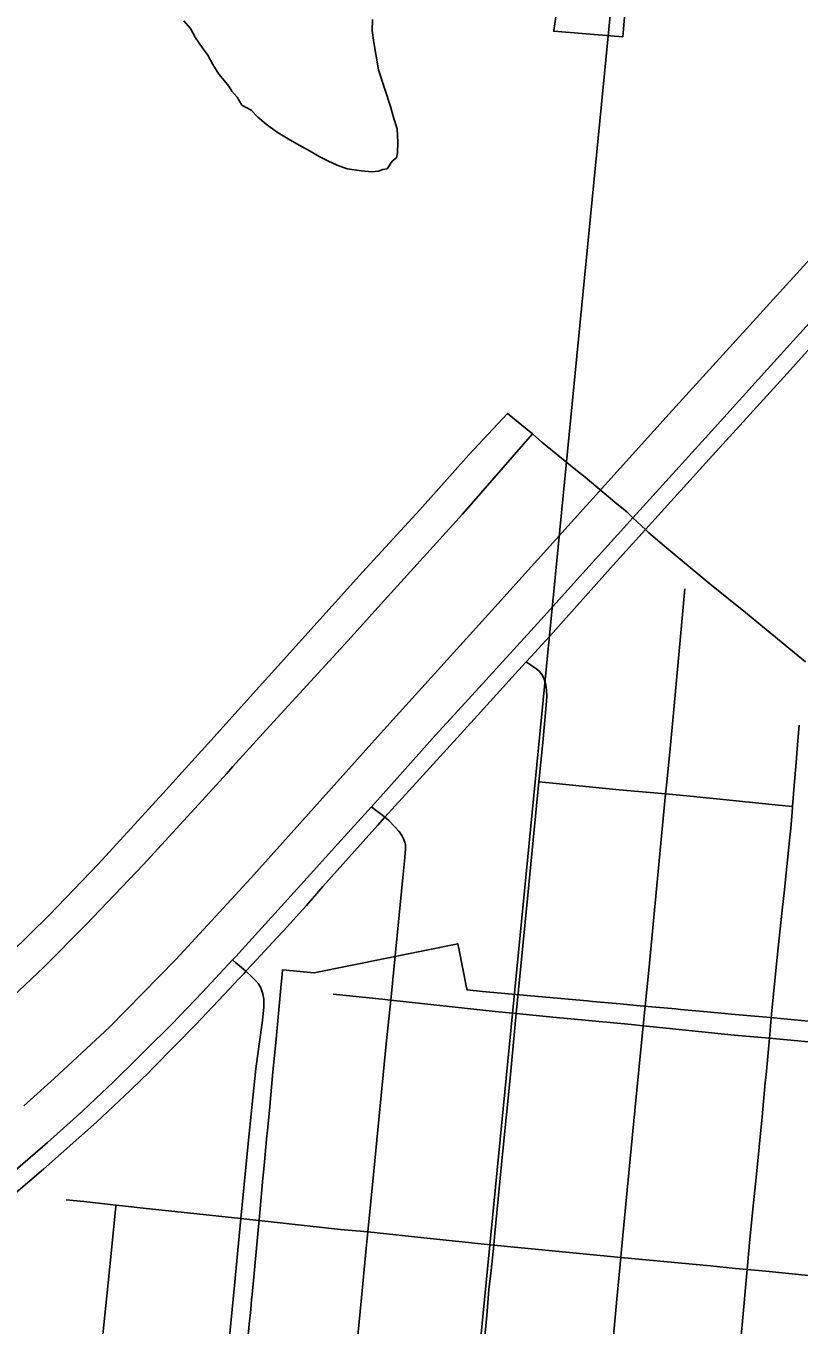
# Model space of a CAD drawing. Extents: x -1.4 to 35.4, y 0 to 22.
# Drawn here: x 27.393 to 27.739, y 15.833 to 16.414 of the extents above; entities that cross this region are included whole.
import ezdxf

# ---------------------------------------------------------------- set-up
doc = ezdxf.new("R2010")
doc.units = 0
for name, color, linetype in [('GM_X_City_Street', 7, 'Continuous'), ('GM_X_County_Road', 7, 'Continuous'), ('GM_X_County_Text', 7, 'Continuous'), ('GM_X_Minor_River', 7, 'Continuous'), ('GM_X_Rail_Line', 7, 'Continuous'), ('GM_X_Section', 7, 'Continuous'), ('GM_X_State_Route', 7, 'Continuous')]:
    doc.layers.add(name, color=color, linetype=linetype)

msp = doc.modelspace()

# ---------------------------------------------------------------- linework, layer by layer
at = {"layer": 'GM_X_City_Street'}
for points in [[(27.63839, 15.65118), (27.63895, 15.65637), (27.64535, 15.71807), (27.64945, 15.75958), (27.65122, 15.77776), (27.65278, 15.79514), (27.65514, 15.82032), (27.6575, 15.84492), (27.65926, 15.86356), (27.65959, 15.86707), (27.6634, 15.90759), (27.66546, 15.92918), (27.66921, 15.96706), (27.67169, 15.992), (27.67925, 16.07074), (27.67962, 16.07469), (27.68112, 16.08946), (27.68289, 16.10847), (27.68787, 16.16238)], [(27.5971, 15.81456), (27.5993, 15.83764), (27.60031, 15.84922), (27.60128, 15.85777), (27.60243, 15.86897), (27.60299, 15.87441), (27.6064, 15.90964), (27.60972, 15.94361), (27.61251, 15.97259), (27.61748, 16.02395), (27.62263, 16.07618), (27.62437, 16.09378), (27.62588, 16.11043), (27.62615, 16.11428), (27.62606, 16.11714), (27.62572, 16.11947), (27.62494, 16.12198), (27.62408, 16.12396), (27.62295, 16.12544), (27.62174, 16.12648), (27.61889, 16.12838), (27.61687, 16.12972)], [(27.71178, 15.8159), (27.71363, 15.83509), (27.71571, 15.85816), (27.71678, 15.8701), (27.71828, 15.88512), (27.71969, 15.89927), (27.72239, 15.92641), (27.72377, 15.9417), (27.72412, 15.94522), (27.7256, 15.96148), (27.72658, 15.97231), (27.72868, 15.99334), (27.72998, 16.0063), (27.73075, 16.01327), (27.7315, 16.02016), (27.73224, 16.0265), (27.73346, 16.03833), (27.73401, 16.04391), (27.73467, 16.05007), (27.73513, 16.05528), (27.73579, 16.06264), (27.73598, 16.06512), (27.73672, 16.07447), (27.73753, 16.08477), (27.73803, 16.09093), (27.73892, 16.10145)], [(27.62263, 16.07618), (27.6288, 16.07554), (27.6362, 16.07478), (27.65843, 16.0726), (27.67925, 16.07074), (27.68871, 16.06991), (27.70351, 16.06842), (27.7282, 16.06592), (27.73598, 16.06512)], [(27.53654, 15.77479), (27.5432, 15.84403), (27.5454, 15.86751), (27.54613, 15.87494), (27.5488, 15.90214), (27.55438, 15.95902), (27.5564, 15.97857), (27.56198, 16.03489), (27.5627, 16.04236), (27.563, 16.0461), (27.56294, 16.04778), (27.56268, 16.04918), (27.56216, 16.05066), (27.56137, 16.05215), (27.56023, 16.05398), (27.55831, 16.05599), (27.55551, 16.05887), (27.55384, 16.06029), (27.55272, 16.06123), (27.54949, 16.06367), (27.54775, 16.06499)], [(27.48398, 15.8235), (27.48663, 15.85097), (27.48842, 15.86999), (27.48947, 15.8809), (27.49267, 15.91452), (27.49431, 15.93059), (27.49612, 15.94779), (27.49761, 15.95893), (27.4991, 15.96949), (27.49978, 15.97554), (27.49965, 15.97906), (27.49927, 15.98132), (27.49871, 15.98311), (27.49816, 15.98436), (27.49729, 15.98578), (27.49597, 15.98732), (27.49456, 15.98882), (27.49172, 15.99143), (27.49065, 15.99241), (27.48718, 15.99527), (27.48566, 15.99651)], [(27.53075, 15.98123), (27.55252, 15.97896), (27.5564, 15.97857), (27.60307, 15.97354), (27.61251, 15.97259), (27.62891, 15.97095), (27.664, 15.9676), (27.66921, 15.96706), (27.67375, 15.96658), (27.70985, 15.96293), (27.7256, 15.96148), (27.75248, 15.95902)], [(27.41141, 15.88929), (27.41934, 15.88855), (27.43366, 15.88691), (27.43654, 15.88658), (27.44573, 15.88556), (27.46977, 15.88303), (27.48947, 15.8809), (27.53396, 15.87609), (27.54613, 15.87494), (27.57405, 15.87201), (27.60243, 15.86897), (27.65926, 15.86356), (27.69935, 15.85975), (27.71045, 15.85866), (27.71571, 15.85816), (27.72404, 15.85735), (27.77244, 15.85254)], [(27.41643, 15.7067), (27.42006, 15.74919), (27.42319, 15.78131), (27.42339, 15.78349), (27.42537, 15.80596), (27.43103, 15.8609), (27.43345, 15.88491), (27.43366, 15.88691)]]:
    msp.add_lwpolyline(points, dxfattribs=at)
at = {"layer": 'GM_X_County_Road'}
for points in [[(27.6702, 16.18887), (27.69716, 16.21866), (27.73352, 16.25866), (27.74269, 16.26879), (27.76585, 16.29445)], [(27.38425, 15.89868), (27.4031, 15.91492), (27.41878, 15.92912), (27.42739, 15.93713), (27.43237, 15.94183), (27.44311, 15.95252), (27.44664, 15.95597), (27.45856, 15.96778), (27.47237, 15.98211), (27.48566, 15.99651), (27.48713, 15.99811), (27.52059, 16.03488), (27.53264, 16.04828), (27.54775, 16.06499), (27.55182, 16.06948), (27.57627, 16.0968), (27.58802, 16.10962), (27.62363, 16.14863), (27.63937, 16.16624), (27.66062, 16.18973), (27.66467, 16.19418)], [(27.61687, 16.12972), (27.61898, 16.13201), (27.629, 16.14295), (27.63476, 16.1494), (27.65588, 16.17303), (27.6702, 16.18887)], [(27.6702, 16.18887), (27.67179, 16.18748), (27.67857, 16.18159), (27.6857, 16.17572), (27.69899, 16.16462), (27.71494, 16.1518), (27.72505, 16.14354), (27.72841, 16.1408), (27.73272, 16.13724), (27.74173, 16.12974)], [(27.55384, 16.06029), (27.57393, 16.08233), (27.5952, 16.10581), (27.60934, 16.1215), (27.61352, 16.12608), (27.61687, 16.12972)], [(27.49172, 15.99143), (27.49459, 15.99463), (27.50558, 16.00635), (27.50843, 16.00958), (27.51419, 16.01579), (27.51882, 16.0209), (27.52603, 16.02932), (27.55049, 16.05661), (27.55384, 16.06029)], [(27.38744, 15.89124), (27.38899, 15.8925), (27.40122, 15.90304), (27.42491, 15.92405), (27.43763, 15.93587), (27.43988, 15.93799), (27.44565, 15.94361), (27.44748, 15.94527), (27.45036, 15.94848), (27.46913, 15.96745), (27.48446, 15.98373), (27.4883, 15.98781), (27.49087, 15.99049), (27.49172, 15.99143)]]:
    msp.add_lwpolyline(points, dxfattribs=at)
at = {"layer": 'GM_X_County_Text'}
for points in [[(27.63682, 16.46331), (27.62932, 16.41192), (27.62931, 16.41185), (27.62928, 16.41162), (27.65455, 16.40964), (27.66007, 16.4092), (27.66302, 16.44264)], [(27.74304, 15.96919), (27.72434, 15.9709), (27.72093, 15.97121), (27.70854, 15.97234), (27.70565, 15.97261), (27.69614, 15.97347), (27.68597, 15.9744), (27.68375, 15.9746), (27.67136, 15.97573), (27.66629, 15.9762), (27.65897, 15.97687), (27.64661, 15.97799), (27.64412, 15.97822), (27.6158, 15.9808), (27.59743, 15.98248), (27.59053, 15.98311), (27.59032, 15.98415), (27.58862, 15.99261), (27.58682, 16.00157), (27.58639, 16.00372), (27.5222, 15.99083), (27.50807, 15.99211), (27.50772, 15.98834), (27.50747, 15.98574), (27.50701, 15.98083), (27.50516, 15.96106), (27.50379, 15.94645), (27.50251, 15.93279), (27.50232, 15.93082), (27.50133, 15.92027), (27.5011, 15.91785), (27.49972, 15.90305), (27.49933, 15.899), (27.49869, 15.89216), (27.49852, 15.89028), (27.49757, 15.88014), (27.49745, 15.87886), (27.49639, 15.86766), (27.4958, 15.86128), (27.49533, 15.85634), (27.49431, 15.84543), (27.49427, 15.84503), (27.49403, 15.84243), (27.49383, 15.84032), (27.49321, 15.83371), (27.4932, 15.83366), (27.49215, 15.8224)]]:
    msp.add_lwpolyline(points, dxfattribs=at)
at = {"layer": 'GM_X_Minor_River'}
msp.add_lwpolyline([(27.46397, 16.41632), (27.46695, 16.41285), (27.46916, 16.40863), (27.47213, 16.40441), (27.47473, 16.40094), (27.47694, 16.39673), (27.47953, 16.3925), (27.48214, 16.38942), (27.484, 16.38711), (27.48548, 16.3848), (27.48772, 16.3821), (27.48994, 16.37865), (27.49408, 16.3763), (27.49707, 16.37321), (27.50082, 16.37011), (27.50532, 16.36661), (27.51058, 16.36348), (27.51547, 16.36074), (27.52036, 16.358), (27.5245, 16.35565), (27.52827, 16.35369), (27.53241, 16.35172), (27.53694, 16.35013), (27.54338, 16.34926), (27.54793, 16.34881), (27.55097, 16.34913), (27.55288, 16.34986), (27.55478, 16.35021), (27.55712, 16.35359), (27.55904, 16.35508), (27.55945, 16.35736), (27.55952, 16.36192), (27.55924, 16.368), (27.5578, 16.37259), (27.55636, 16.37793), (27.55093, 16.39437), (27.54989, 16.40046), (27.54885, 16.40656), (27.54817, 16.4119), (27.54825, 16.41684)], dxfattribs=at)
at = {"layer": 'GM_X_Rail_Line'}
msp.add_lwpolyline([(27.39247, 15.93134), (27.40601, 15.94348), (27.43078, 15.96653), (27.46037, 15.99668), (27.49385, 16.03314), (27.55186, 16.09769), (27.60013, 16.15112), (27.68085, 16.24056), (27.87726, 16.4568)], dxfattribs=at)
at = {"layer": 'GM_X_Section'}
for points in [[(27.67732, 16.65174), (27.5793, 15.64992), (26.56663, 15.75608), (26.54696, 15.75756), (26.64566, 16.75445)], [(28.69084, 16.55237), (28.58778, 15.54345), (27.5793, 15.64992), (27.67732, 16.65174)]]:
    msp.add_lwpolyline(points, close=True, dxfattribs=at)
at = {"layer": 'GM_X_State_Route'}
for points in [[(27.66467, 16.19418), (27.66773, 16.19753), (27.69686, 16.22968), (27.72898, 16.26516), (27.75226, 16.29103), (27.75978, 16.29935), (27.78769, 16.33019), (27.82606, 16.37257), (27.85358, 16.40305), (27.88229, 16.43484), (27.90004, 16.45445), (27.91106, 16.46664), (27.96208, 16.5227), (27.97509, 16.53689), (27.9887, 16.55182), (27.99056, 16.55337), (27.99229, 16.55436), (27.99466, 16.55523), (27.99651, 16.55551), (27.99843, 16.55572)], [(27.6702, 16.18887), (27.69716, 16.21866), (27.73352, 16.25866), (27.74269, 16.26879), (27.76585, 16.29445)], [(27.38656, 15.99952), (27.40383, 16.01656), (27.42578, 16.03945), (27.45472, 16.0711), (27.47461, 16.09314), (27.54381, 16.1698), (27.56936, 16.19778), (27.59132, 16.22232), (27.60862, 16.24079), (27.61979, 16.2317)], [(27.48311, 16.07988), (27.48573, 16.08277), (27.50237, 16.10111), (27.53718, 16.13915), (27.54427, 16.14697), (27.54926, 16.1525), (27.5885, 16.19575), (27.61979, 16.2317)], [(27.61979, 16.2317), (27.62395, 16.2279), (27.63269, 16.22083), (27.6399, 16.21496), (27.64328, 16.21226), (27.6566, 16.20115), (27.66198, 16.19676), (27.66467, 16.19418), (27.6702, 16.18887)], [(27.12449, 15.7994), (27.13967, 15.80676), (27.15099, 15.81262), (27.15305, 15.81368), (27.16059, 15.81759), (27.16915, 15.82233), (27.17284, 15.82437), (27.18338, 15.8302), (27.20957, 15.84564), (27.23224, 15.85971), (27.25563, 15.87496), (27.26913, 15.88425), (27.27709, 15.88973), (27.29963, 15.90619), (27.32179, 15.92318), (27.34198, 15.93963), (27.36219, 15.95703), (27.38473, 15.97743), (27.40137, 15.99323), (27.42019, 16.01214), (27.44588, 16.03911), (27.47522, 16.07119), (27.48311, 16.07988)]]:
    msp.add_lwpolyline(points, dxfattribs=at)

doc.saveas('drawing.dxf')
